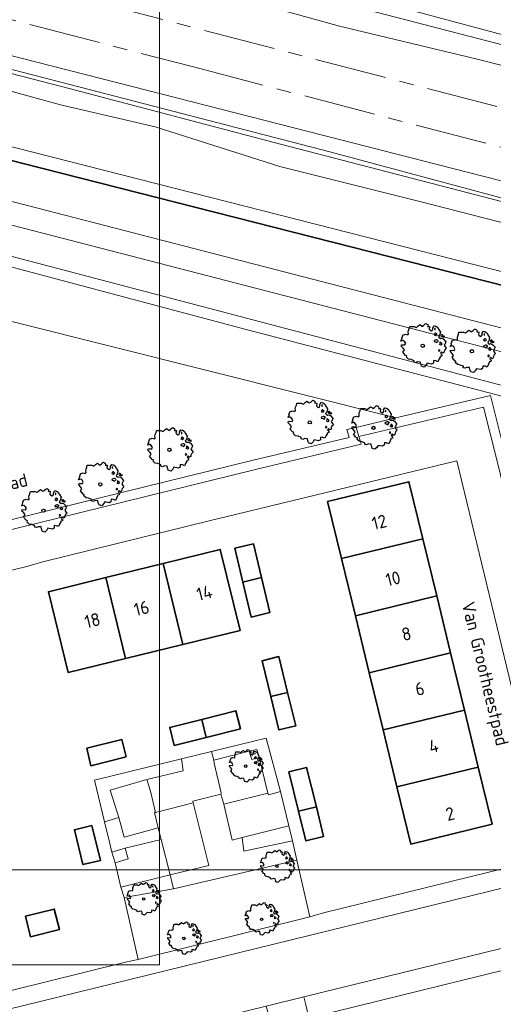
# Model space of a CAD drawing. Header units: metres. Extents: x 152391 to 157968, y 462336 to 467280.
# Tile 701 of 736: x 157080 to 157130, y 464694 to 464797. Entities that reach past the tile are written whole.
import ezdxf
from ezdxf.enums import TextEntityAlignment as Align

# ---------------------------------------------------------------- set-up
doc = ezdxf.new("R2010")
doc.units = ezdxf.units.M
doc.header["$LTSCALE"] = 0.75
doc.linetypes.add('AM-AS', pattern=[16, 10, -2, 2, -2])
doc.layers.get('0').update_dxf_attribs({"lineweight": 25})
for name, color, linetype, lineweight in [('B-GV-GR-BOOM-S', 252, 'Continuous', 25), ('B-WE-AM-AS_SPOOR-G', 10, 'AM-AS', 18), ('B-WE-GK-BESCHOEIING-G', 251, 'GK-BESCHOEIING', 35), ('B-WE-GR-BEPLANTING_CULTUUR_BODEMBEDEKKER-GV', 251, 'Continuous', 18), ('B-WE-GR-BEPLANTING_CULTUUR_BOSPLANTSOEN-GV', 251, 'Continuous', 18), ('B-WE-GR-BEPLANTING_CULTUUR_HEESTERS-GV', 251, 'Continuous', 18), ('B-WE-GR-GRAS-GV', 251, 'Continuous', 13), ('B-WE-GR-GROENVOORZIENING-GV', 251, 'Continuous', 18), ('B-WE-GR-HAAG-GV', 251, 'Continuous', 13), ('B-WE-GR-STRUIK-GV', 251, 'Continuous', 13), ('B-WE-GW-TALUD_KRUIN-G', 251, 'Continuous', 18), ('B-WE-KW-KUNSTWERK_GELUIDSWERING_SCHERM-G', 5, 'Continuous', 18), ('B-WE-OG-BEBOUWING-GV', 6, 'Continuous', 35), ('B-WE-OG-BEBOUWING-T18', 1, 'Continuous', 18), ('B-WE-OG-TOPOGRAFIE-T18', 1, 'Continuous', 18), ('B-WE-OG-WATER-GV', 251, 'Continuous', 18), ('B-WE-OG-WATER_SLOOT-GV', 251, 'Continuous', 18), ('B-WE-VH-VERHARDING_BETONSTRAATSTEEN-GV', 251, 'Continuous', 18), ('B-WE-VH-VERHARDING_HALFVERHARDING-GV', 251, 'Continuous', 18), ('B-WE-VH-VERHARDING_TEGEL-GV', 251, 'Continuous', 18)]:
    doc.layers.add(name, color=color, linetype=linetype, lineweight=lineweight)
doc.layers.add('X-XX-AL-TEKENBLAD_HULPLIJN-G', color=7, linetype='Continuous', lineweight=18, plot=False)
doc.styles.add('NLCS-ISO-M750-T18', font='NLCS-ISO.ttf', dxfattribs={"height": 1.35})
doc.linetypes.add('GK-BESCHOEIING', pattern='A,30,-5,[1,NLCS.SHX,S=1,R=0,X=0,Y=0],-5', length=40)

# ---------------------------------------------------------------- blocks, each defined once
blk = doc.blocks.new('SGR-BOOM_21_30')
at = {"linetype": 'Continuous'}
for p, q in [((-1.13, 1.09), (-1.11, 1.19)), ((-1.12, 0.92), (-1.13, 1.09)), ((-1.11, 1.19), (-1.05, 1.33)), ((-1.05, 1.33), (-1.02, 1.5)), ((-1.02, 1.5), (-0.67, 1.5)), ((-0.67, 1.5), (-0.52, 1.43)), ((-0.52, 1.43), (-0.47, 1.45)), ((-0.47, 1.45), (-0.37, 1.55)), ((-0.37, 1.55), (-0.23, 1.65)), ((-0.23, 1.65), (-0.13, 1.58)), ((-0.13, 1.58), (-0.06, 1.52)), ((-0.06, 1.52), (0.07, 1.58)), ((0.07, 1.58), (0.2, 1.71)), ((0.2, 1.71), (0.26, 1.73)), ((0.26, 1.73), (0.33, 1.7)), ((0.33, 1.7), (0.39, 1.65)), ((0.4, 1.53), (0.38, 1.5)), ((0.38, 1.5), (0.53, 1.52)), ((0.39, 1.65), (0.4, 1.53)), ((0.54, 1.48), (0.51, 1.29)), ((0.51, 1.29), (0.57, 1.24)), ((0.53, 1.52), (0.54, 1.48)), ((0.57, 1.24), (0.69, 1.15)), ((0.69, 1.15), (0.75, 1.2)), ((0.75, 1.2), (0.8, 1.29)), ((0.79, 1.4), (0.89, 1.56)), ((0.8, 1.29), (0.79, 1.4)), ((0.89, 1.56), (1.02, 1.53)), ((0.97, 1.37), (0.93, 1.33)), ((0.93, 1.33), (0.95, 1.25)), ((0.95, 1.25), (0.96, 1.24)), ((0.96, 1.27), (0.97, 1.37)), ((1.02, 1.53), (1.16, 1.45)), ((1.16, 1.45), (1.25, 1.27)), ((1.25, 1.27), (1.38, 1.06)), ((1.38, 1.06), (1.32, 0.79)), ((-1.7, 0.37), (-1.66, 0.48)), ((-1.49, 0.41), (-1.7, 0.37)), ((-1.68, -0.03), (-1.67, 0.09)), ((-1.67, 0.09), (-1.39, 0.07)), ((-1.66, 0.48), (-1.6, 0.53)), ((-1.63, 0.58), (-1.53, 0.87)), ((-1.6, 0.53), (-1.63, 0.58)), ((-1.53, 0.87), (-1.46, 0.86)), ((-1.42, 0.33), (-1.49, 0.41)), ((-1.46, 0.86), (-1.34, 0.91)), ((-1.33, 0.18), (-1.42, 0.33)), ((-1.39, 0.07), (-1.33, 0.18)), ((-1.34, 0.91), (-1.18, 0.86)), ((-1.18, 0.86), (-1.12, 0.92)), ((0.94, 0.91), (0.89, 0.87)), ((0.89, 0.87), (0.93, 0.83)), ((0.93, 0.41), (0.89, 0.33)), ((0.89, 0.33), (1.03, 0.32)), ((0.93, 0.83), (0.98, 0.84)), ((1.05, 0.46), (0.93, 0.41)), ((0.97, 0.97), (0.94, 0.91)), ((1.03, 0.97), (0.97, 0.97)), ((0.98, 0.84), (1.03, 0.78)), ((1.08, 0.94), (1.03, 0.97)), ((1.03, 0.78), (1.08, 0.84)), ((1.03, 0.32), (1.11, 0.25)), ((1.11, 0.46), (1.05, 0.46)), ((1.12, 0.87), (1.08, 0.94)), ((1.08, 0.84), (1.12, 0.87)), ((1.22, 0.4), (1.11, 0.46)), ((1.11, 0.25), (1.2, 0.37)), ((1.2, 0.37), (1.24, 0.41)), ((1.32, 0.79), (1.23, 0.69)), ((1.23, 0.69), (1.27, 0.63)), ((1.27, 0.63), (1.38, 0.56)), ((1.34, 0.18), (1.31, 0.1)), ((1.43, 0.05), (1.31, 0.1)), ((1.36, 0.3), (1.34, 0.23)), ((1.34, 0.23), (1.34, 0.18)), ((1.43, 0.23), (1.36, 0.3)), ((1.38, 0.56), (1.44, 0.6)), ((1.47, 0.2), (1.43, 0.23)), ((1.43, 0.05), (1.51, 0.14)), ((1.47, 0.86), (1.44, 0.81)), ((1.44, 0.81), (1.46, 0.74)), ((1.44, 0.6), (1.57, 0.56)), ((1.46, 0.74), (1.53, 0.69)), ((1.54, 0.86), (1.47, 0.86)), ((1.51, 0.14), (1.47, 0.2)), ((1.53, 0.73), (1.64, 0.68)), ((1.53, 0.69), (1.54, 0.73)), ((1.62, 0.76), (1.54, 0.86)), ((1.57, 0.56), (1.64, 0.51)), ((1.73, 0.71), (1.62, 0.76)), ((1.64, 0.68), (1.73, 0.71)), ((1.64, 0.51), (1.81, 0.32)), ((1.72, 0.1), (1.67, 0.04)), ((1.67, 0.04), (1.76, -0.09)), ((1.81, 0.32), (1.72, 0.1)), ((-1.54, -0.18), (-1.68, -0.03)), ((-1.55, -0.51), (-1.49, -0.42)), ((-1.35, -0.75), (-1.55, -0.51)), ((-1.44, -0.32), (-1.54, -0.18)), ((-1.49, -0.42), (-1.44, -0.32)), ((-1.25, -0.78), (-1.35, -0.75)), ((-1.27, -0.9), (-1.25, -0.78)), ((-1.11, -1.05), (-1.27, -0.9)), ((1.29, -1.01), (1.18, -1.24)), ((1.29, -0.29), (1.24, -0.36)), ((1.24, -0.36), (1.25, -0.42)), ((1.26, -0.42), (1.33, -0.41)), ((1.33, -0.34), (1.29, -0.29)), ((1.36, -0.88), (1.29, -1.01)), ((1.33, -0.41), (1.33, -0.34)), ((1.37, -0.83), (1.36, -0.88)), ((1.48, -0.8), (1.37, -0.83)), ((1.46, -0.47), (1.39, -0.59)), ((1.39, -0.59), (1.43, -0.64)), ((1.43, -0.64), (1.5, -0.7)), ((1.58, -0.59), (1.46, -0.47)), ((1.5, -0.7), (1.48, -0.8)), ((1.66, -0.52), (1.58, -0.59)), ((1.68, -0.42), (1.66, -0.52)), ((1.72, -0.31), (1.68, -0.42)), ((1.84, -0.18), (1.72, -0.31)), ((1.76, -0.09), (1.84, -0.18)), ((-0.91, -1.08), (-1.11, -1.05)), ((-0.67, -1.18), (-0.91, -1.08)), ((-0.68, -1.29), (-0.67, -1.18)), ((-0.55, -1.33), (-0.68, -1.29)), ((-0.4, -1.26), (-0.55, -1.33)), ((-0.19, -1.28), (-0.4, -1.26)), ((-0.16, -1.43), (-0.19, -1.28)), ((-0.13, -1.49), (-0.16, -1.43)), ((-0.1, -1.61), (-0.13, -1.49)), ((0.11, -1.67), (-0.1, -1.61)), ((0.25, -1.52), (0.11, -1.67)), ((0.36, -1.38), (0.25, -1.52)), ((0.68, -1.44), (0.36, -1.38)), ((0.83, -1.36), (0.68, -1.44)), ((0.84, -1.16), (0.83, -1.36)), ((1.03, -1.18), (0.84, -1.16)), ((1.18, -1.24), (1.03, -1.18))]:
    blk.add_line(p, q, dxfattribs=at)
blk.add_circle((0, 0), 0.126, dxfattribs=at)
blk = doc.blocks.new('SGR-BOOM_31_50')
at = {"linetype": 'Continuous'}
for p, q in [((-0.63, 1.93), (-0.49, 2.06)), ((-0.49, 2.06), (-0.3, 2.2)), ((-0.3, 2.2), (-0.18, 2.11)), ((-0.18, 2.11), (-0.08, 2.02)), ((-0.08, 2.02), (0.09, 2.11)), ((0.09, 2.11), (0.27, 2.28)), ((0.27, 2.28), (0.35, 2.31)), ((0.35, 2.31), (0.44, 2.26)), ((0.44, 2.26), (0.52, 2.2)), ((0.52, 2.2), (0.54, 2.04)), ((1.05, 1.87), (1.19, 2.09)), ((1.19, 2.09), (1.36, 2.04)), ((-2.18, 0.77), (-2.04, 1.17)), ((-2.04, 1.17), (-1.94, 1.14)), ((-1.94, 1.14), (-1.79, 1.21)), ((-1.79, 1.21), (-1.57, 1.14)), ((-1.57, 1.14), (-1.49, 1.23)), ((-1.51, 1.45), (-1.48, 1.58)), ((-1.49, 1.23), (-1.51, 1.45)), ((-1.48, 1.58), (-1.4, 1.78)), ((-1.4, 1.78), (-1.36, 2)), ((-1.36, 2), (-0.89, 2)), ((-0.89, 2), (-0.69, 1.91)), ((-0.69, 1.91), (-0.63, 1.93)), ((0.54, 2.04), (0.51, 2)), ((0.51, 2), (0.71, 2.02)), ((0.72, 1.98), (0.68, 1.71)), ((0.68, 1.71), (0.75, 1.65)), ((0.71, 2.02), (0.72, 1.98)), ((0.75, 1.65), (0.92, 1.54)), ((0.92, 1.54), (1, 1.6)), ((1, 1.6), (1.06, 1.71)), ((1.06, 1.71), (1.05, 1.87)), ((1.25, 1.21), (1.19, 1.17)), ((1.19, 1.17), (1.23, 1.1)), ((1.3, 1.82), (1.23, 1.78)), ((1.23, 1.78), (1.27, 1.67)), ((1.23, 1.1), (1.31, 1.12)), ((1.3, 1.3), (1.25, 1.21)), ((1.27, 1.67), (1.28, 1.65)), ((1.28, 1.69), (1.3, 1.82)), ((1.37, 1.3), (1.3, 1.3)), ((1.31, 1.12), (1.37, 1.03)), ((1.36, 2.04), (1.54, 1.93)), ((1.44, 1.25), (1.37, 1.3)), ((1.37, 1.03), (1.44, 1.12)), ((1.5, 1.17), (1.44, 1.25)), ((1.44, 1.12), (1.5, 1.17)), ((1.54, 1.93), (1.67, 1.69)), ((1.76, 1.06), (1.64, 0.93)), ((1.67, 1.69), (1.84, 1.41)), ((1.84, 1.41), (1.76, 1.06)), ((1.96, 1.14), (1.92, 1.08)), ((1.92, 1.08), (1.95, 0.99)), ((2.06, 1.14), (1.96, 1.14)), ((2.16, 1.01), (2.06, 1.14)), ((-2.27, 0.49), (-2.21, 0.64)), ((-1.99, 0.55), (-2.27, 0.49)), ((-2.24, -0.04), (-2.22, 0.11)), ((-2.22, 0.11), (-1.85, 0.09)), ((-2.21, 0.64), (-2.13, 0.71)), ((-2.13, 0.71), (-2.18, 0.77)), ((-1.9, 0.44), (-1.99, 0.55)), ((-1.77, 0.25), (-1.9, 0.44)), ((-1.85, 0.09), (-1.77, 0.25)), ((1.23, 0.55), (1.19, 0.44)), ((1.19, 0.44), (1.37, 0.42)), ((1.4, 0.62), (1.23, 0.55)), ((1.37, 0.42), (1.48, 0.33)), ((1.48, 0.62), (1.4, 0.62)), ((1.62, 0.53), (1.48, 0.62)), ((1.48, 0.33), (1.61, 0.49)), ((1.61, 0.49), (1.65, 0.55)), ((1.64, 0.93), (1.7, 0.84)), ((1.7, 0.84), (1.84, 0.75)), ((1.79, 0.25), (1.75, 0.14)), ((1.91, 0.07), (1.75, 0.14)), ((1.81, 0.4), (1.79, 0.31)), ((1.79, 0.31), (1.79, 0.25)), ((1.9, 0.31), (1.81, 0.4)), ((1.84, 0.75), (1.92, 0.79)), ((1.96, 0.27), (1.9, 0.31)), ((1.91, 0.07), (2.01, 0.18)), ((1.92, 0.79), (2.09, 0.75)), ((1.95, 0.99), (2.04, 0.93)), ((2.01, 0.18), (1.96, 0.27)), ((2.04, 0.97), (2.18, 0.9)), ((2.04, 0.93), (2.06, 0.97)), ((2.09, 0.75), (2.18, 0.68)), ((2.3, 0.95), (2.16, 1.01)), ((2.18, 0.9), (2.3, 0.95)), ((2.18, 0.68), (2.41, 0.42)), ((2.29, 0.14), (2.23, 0.05)), ((2.23, 0.05), (2.35, -0.13)), ((2.41, 0.42), (2.29, 0.14)), ((-2.05, -0.24), (-2.24, -0.04)), ((-2.07, -0.67), (-1.99, -0.56)), ((-1.8, -1), (-2.07, -0.67)), ((-1.91, -0.43), (-2.05, -0.24)), ((-1.99, -0.56), (-1.91, -0.43)), ((-1.67, -1.05), (-1.8, -1)), ((1.72, -0.39), (1.65, -0.48)), ((1.65, -0.48), (1.67, -0.56)), ((1.68, -0.56), (1.78, -0.54)), ((1.78, -0.45), (1.72, -0.39)), ((1.78, -0.54), (1.78, -0.45)), ((1.95, -0.63), (1.85, -0.78)), ((1.85, -0.78), (1.9, -0.85)), ((1.9, -0.85), (1.99, -0.94)), ((2.1, -0.78), (1.95, -0.63)), ((1.99, -0.94), (1.98, -1.07)), ((2.21, -0.7), (2.1, -0.78)), ((2.24, -0.56), (2.21, -0.7)), ((2.29, -0.41), (2.24, -0.56)), ((2.46, -0.24), (2.29, -0.41)), ((2.35, -0.13), (2.46, -0.24)), ((-1.7, -1.2), (-1.67, -1.05)), ((-1.48, -1.4), (-1.7, -1.2)), ((-1.22, -1.44), (-1.48, -1.4)), ((-0.89, -1.57), (-1.22, -1.44)), ((-0.91, -1.72), (-0.89, -1.57)), ((-0.73, -1.77), (-0.91, -1.72)), ((-0.53, -1.68), (-0.73, -1.77)), ((-0.25, -1.7), (-0.53, -1.68)), ((-0.21, -1.9), (-0.25, -1.7)), ((-0.18, -1.99), (-0.21, -1.9)), ((-0.13, -2.14), (-0.18, -1.99)), ((0.34, -2.03), (0.15, -2.23)), ((0.47, -1.83), (0.34, -2.03)), ((0.91, -1.92), (0.47, -1.83)), ((1.11, -1.81), (0.91, -1.92)), ((1.13, -1.55), (1.11, -1.81)), ((1.37, -1.57), (1.13, -1.55)), ((1.58, -1.66), (1.37, -1.57)), ((1.72, -1.35), (1.58, -1.66)), ((1.81, -1.18), (1.72, -1.35)), ((1.82, -1.11), (1.81, -1.18)), ((1.98, -1.07), (1.82, -1.11)), ((0.15, -2.23), (-0.13, -2.14))]:
    blk.add_line(p, q, dxfattribs=at)
blk.add_circle((0, 0), 0.169, dxfattribs=at)

msp = doc.modelspace()

# ---------------------------------------------------------------- linework, layer by layer
at = {"layer": 'B-WE-AM-AS_SPOOR-G'}
for points in [[(156559.2, 464923.91), (156579.24, 464921.31), (156598.48, 464918.63), (156609.54, 464916.9), (156621.56, 464914.9), (156633.95, 464912.72), (156655.12, 464908.74), (156674.91, 464904.58), (156694.64, 464900.16), (156719.24, 464894.34), (156743.77, 464888.26), (156778.06, 464879.48), (156889.44, 464850.45), (157053.2, 464807.93), (157965.4, 464570.65)], [(156554.2, 464918.51), (156575.02, 464916.28), (156591.64, 464914.2), (156608.23, 464911.88), (156628.91, 464908.62), (156646.6, 464905.5), (156666.56, 464901.64), (156686.45, 464897.47), (156708.76, 464892.46), (156731.01, 464887.18), (156755.65, 464881), (156798.8, 464869.89), (157023.35, 464811.51), (157098.49, 464792.05), (157349.75, 464726.64), (157713.78, 464632.11)]]:
    msp.add_lwpolyline(points, dxfattribs=at)
at = {"layer": 'B-WE-GK-BESCHOEIING-G'}
msp.add_lwpolyline([(157002.11, 464802.17), (157021.73, 464797.18), (157080.6, 464782.03), (157139.22, 464767.13), (157194.38, 464752.65), (157246.18, 464739.13), (157304.94, 464723.9), (157367.28, 464707.42), (157396.15, 464700.47)], dxfattribs=at)
at = {"layer": 'B-WE-GR-BEPLANTING_CULTUUR_BODEMBEDEKKER-GV'}
msp.add_lwpolyline([(157101.66, 464715.28), (157101.37, 464716.32), (157098.45, 464715.6), (157098.48, 464715.42), (157100.1, 464708.91), (157096.07, 464707.92), (157096.43, 464706.46), (157109.27, 464709.46), (157108.81, 464711.45), (157103.74, 464710.39), (157103.57, 464711.81), (157102.54, 464711.55)], close=True, dxfattribs=at)
at = {"layer": 'B-WE-GR-BEPLANTING_CULTUUR_BOSPLANTSOEN-GV'}
for points in [[(157014.91, 464789.3), (157015.02, 464789.27), (157162.63, 464750.47), (157188.54, 464743.55), (157188.66, 464743.54), (157193.06, 464743.44), (157194.47, 464743.33), (157195.09, 464745.72), (157180.76, 464749.43), (156997.84, 464796.66)], [(157001.6, 464788.08), (157000.12, 464787.87), (157000, 464787.85), (156997.89, 464787.56), (156998.76, 464781.79), (157000, 464781.98), (157008.69, 464783.37), (157060.29, 464770.36), (157119.6, 464755.5), (157129.47, 464757.83), (157130.76, 464752.7), (157169.76, 464742.92), (157172.54, 464743.62), (157173.99, 464737.77), (157176.76, 464738.42), (157177.17, 464736.56)], [(157194.47, 464743.33), (157193.06, 464743.44), (157188.66, 464743.54), (157188.54, 464743.55), (157188.36, 464742.75), (157104.01, 464764.71), (157053.18, 464778.21), (157014.01, 464788.41)], [(157119.6, 464755.5), (157060.29, 464770.36), (157064.85, 464765.21), (157068.87, 464749.99), (157069.26, 464748.46), (157064.79, 464747.32)], [(157056.92, 464740.14), (157057.17, 464739.4), (157070.67, 464742.73), (157104.72, 464751.11), (157114.72, 464753.48), (157114.48, 464754.29), (157115.45, 464754.52), (157119.6, 464755.5)]]:
    msp.add_lwpolyline(points, dxfattribs=at)
at = {"layer": 'B-WE-GR-BEPLANTING_CULTUUR_HEESTERS-GV'}
msp.add_lwpolyline([(157091.29, 464705.56), (157092.72, 464699.1), (157110.62, 464703.56), (157109.27, 464709.46), (157096.43, 464706.46)], close=True, dxfattribs=at)
at = {"layer": 'B-WE-GR-GRAS-GV'}
msp.add_lwpolyline([(157131.55, 464777.78), (157107.58, 464784), (157084.9, 464789.99), (157048.48, 464799.4), (157013.35, 464808.6), (157011.17, 464808.38), (157008.69, 464807.15), (157007.9, 464807.21), (157000.54, 464809.01), (156997.1, 464809.69), (156998.85, 464808.6), (157001.71, 464807.77), (157009.25, 464805.93), (157010.5, 464806.03), (157013.18, 464807.35), (157015.32, 464806.98), (157038.37, 464800.87), (157084.64, 464788.09), (157094.5, 464785.83), (157107.52, 464781.67), (157122.25, 464778.02), (157157.34, 464769)], dxfattribs=at)
at = {"layer": 'B-WE-GR-GROENVOORZIENING-GV'}
for points in [[(156961.33, 464822.68), (157001.46, 464812.21), (157000.75, 464809.68), (157008.49, 464807.61), (157009.23, 464810.01), (157112.73, 464783.22), (157140.12, 464775.86), (157212.97, 464757.31), (157252.97, 464746.54), (157296.76, 464735.22), (157336.93, 464724.67), (157373.14, 464715.47)], [(157382.4, 464715.4), (157350.62, 464723.64), (157349.51, 464722.98), (157348.49, 464724.18), (157334.72, 464727.94), (157302.98, 464735.75), (157302.1, 464735.28), (157301.16, 464736.29), (157253.8, 464748.58), (157252.89, 464748.24), (157251.74, 464749.26), (157203.3, 464761.8), (157201.23, 464761.7), (157199.77, 464762.65), (157149.61, 464775.54), (157148.18, 464775.07), (157147.01, 464775.98), (157093.76, 464789.61), (157055.47, 464799.37), (157028.15, 464806.07), (157009.67, 464811.4), (156978.65, 464819.22)]]:
    msp.add_lwpolyline(points, dxfattribs=at)
for points in [[(157133.07, 464743.31), (157130.76, 464752.7), (157129.47, 464757.83), (157119.6, 464755.5), (157115.45, 464754.52), (157115.74, 464753.56), (157128.74, 464756.62), (157129.98, 464751.68), (157132.1, 464743.07)], [(157070.67, 464742.73), (157070.91, 464741.76), (157104.96, 464750.14), (157115.99, 464752.76), (157115.9, 464753.04), (157115.74, 464753.56), (157115.45, 464754.52), (157114.48, 464754.29), (157114.72, 464753.48), (157104.72, 464751.11)], [(157106.25, 464716.42), (157106.34, 464716.25), (157107.59, 464716.59), (157106.09, 464722.17), (157100.39, 464720.77), (157100.62, 464719.88), (157104.31, 464720.79), (157105.12, 464720.98), (157105.34, 464720.13)], [(157105.34, 464720.13), (157105.12, 464720.98), (157104.31, 464720.79), (157104.57, 464719.92)], [(157089.22, 464713.43), (157090.73, 464713.88), (157089.82, 464716.76), (157093.64, 464717.84), (157097.42, 464718.77), (157097.27, 464720.01), (157088.18, 464717.77)], [(157103.57, 464711.81), (157103.74, 464710.39), (157108.81, 464711.45), (157108.45, 464713.04)], [(157090.33, 464709.18), (157091.7, 464709.59), (157091.37, 464710.69), (157090, 464710.28)], [(157096.07, 464707.92), (157090.93, 464706.65), (157091.29, 464705.56), (157096.43, 464706.46)]]:
    msp.add_lwpolyline(points, close=True, dxfattribs=at)
at = {"layer": 'B-WE-GR-HAAG-GV'}
for points in [[(157133.07, 464743.31), (157130.76, 464752.7), (157129.47, 464757.83), (157119.6, 464755.5), (157115.45, 464754.52), (157115.74, 464753.56), (157128.74, 464756.62), (157129.98, 464751.68), (157132.1, 464743.07)], [(157070.67, 464742.73), (157070.91, 464741.76), (157104.96, 464750.14), (157115.99, 464752.76), (157115.9, 464753.04), (157115.74, 464753.56), (157115.45, 464754.52), (157114.48, 464754.29), (157114.72, 464753.48), (157104.72, 464751.11)], [(157100.62, 464719.88), (157104.31, 464720.79), (157105.12, 464720.98), (157105.34, 464720.13), (157106.25, 464716.42), (157106.34, 464716.25), (157107.59, 464716.59), (157106.09, 464722.17), (157100.39, 464720.77)], [(157089.22, 464713.43), (157090.73, 464713.88), (157089.82, 464716.76), (157093.64, 464717.84), (157097.42, 464718.77), (157097.27, 464720.01), (157088.18, 464717.77)], [(157103.57, 464711.81), (157103.74, 464710.39), (157108.81, 464711.45), (157108.45, 464713.04)], [(157091.37, 464710.69), (157090, 464710.28), (157090.33, 464709.18), (157091.7, 464709.59)], [(157096.07, 464707.92), (157090.93, 464706.65), (157091.29, 464705.56), (157096.43, 464706.46)]]:
    msp.add_lwpolyline(points, close=True, dxfattribs=at)
at = {"layer": 'B-WE-GR-STRUIK-GV'}
for points in [[(157377.83, 464732.14), (157341.4, 464741.4), (157285.98, 464754.78), (157196.3, 464777.88), (157115.55, 464799.48), (157093.58, 464805.23), (157079.57, 464808.62), (156965.76, 464839.2)], [(156964.89, 464835.88), (157011.74, 464823.31), (157022.2, 464820.61), (157026.39, 464819.53), (157033.05, 464817.82), (157036.39, 464816.96), (157093.17, 464802.33), (157097.03, 464801.03), (157101.92, 464799.58), (157113.72, 464796.29), (157127.78, 464792.92), (157142.4, 464789.24)], [(156977.7, 464833.78), (157026.7, 464820.93), (157079.29, 464807.71), (157094.07, 464803.97), (157102.09, 464801.68), (157117.68, 464797.73), (157147.98, 464789.89)], [(157147.98, 464789.89), (157117.68, 464797.73), (157102.09, 464801.68), (157094.07, 464803.97), (157079.29, 464807.71), (157026.7, 464820.93), (156977.7, 464833.78)], [(157373.14, 464715.47), (157336.93, 464724.67), (157296.76, 464735.22), (157252.97, 464746.54), (157212.97, 464757.31), (157140.12, 464775.86), (157112.73, 464783.22), (157009.23, 464810.01), (157008.49, 464807.61), (157000.75, 464809.68), (157001.46, 464812.21), (156961.33, 464822.68)], [(157157.34, 464769), (157122.25, 464778.02), (157107.52, 464781.67), (157094.5, 464785.83), (157084.64, 464788.09), (157038.37, 464800.87), (157015.32, 464806.98), (157013.18, 464807.35), (157010.5, 464806.03), (157009.25, 464805.93), (157001.71, 464807.77), (156998.85, 464808.6), (156997.1, 464809.69), (157000.54, 464809.01), (157007.9, 464807.21), (157008.69, 464807.15), (157011.17, 464808.38), (157013.35, 464808.6), (157048.48, 464799.4), (157084.9, 464789.99), (157107.58, 464784), (157131.55, 464777.78)], [(156992.5, 464806.49), (156998.06, 464805.49), (156998.18, 464805.46), (156999.71, 464805.05), (157000.56, 464804.4), (157001.81, 464803.89), (157002.49, 464803.72), (157019.57, 464799.46), (157039.85, 464794.27), (157074.48, 464785.01), (157144.08, 464767.32), (157182.06, 464757.47), (157196.78, 464753.53), (157211.21, 464750), (157221.2, 464747.22), (157236.65, 464743.08), (157267.02, 464734.66), (157295.45, 464727.23), (157305.74, 464724.62), (157319.25, 464720.93), (157332.21, 464717.58), (157352.91, 464712.46), (157392.96, 464702.37)]]:
    msp.add_lwpolyline(points, dxfattribs=at)
at = {"layer": 'B-WE-GW-TALUD_KRUIN-G'}
msp.add_lwpolyline([(156964.89, 464835.88), (157011.74, 464823.31), (157022.2, 464820.61), (157026.39, 464819.53), (157033.05, 464817.82), (157036.39, 464816.96), (157093.17, 464802.33), (157097.03, 464801.03), (157101.92, 464799.58), (157113.72, 464796.29), (157127.78, 464792.92), (157142.4, 464789.24)], dxfattribs=at)
at = {"layer": 'B-WE-KW-KUNSTWERK_GELUIDSWERING_SCHERM-G'}
msp.add_lwpolyline([(157009.23, 464810.01), (157112.73, 464783.22), (157140.12, 464775.86), (157212.97, 464757.31), (157252.97, 464746.54), (157296.76, 464735.22), (157336.93, 464724.67), (157373.14, 464715.47)], dxfattribs=at)
at = {"layer": 'B-WE-OG-BEBOUWING-GV'}
for points in [[(157113.93, 464740.86), (157122.41, 464742.92), (157120.96, 464748.86), (157112.48, 464746.8)], [(157122.41, 464742.92), (157113.93, 464740.86), (157115.38, 464734.91), (157123.86, 464736.97)], [(157103.37, 464733.37), (157101.3, 464741.81), (157095.33, 464740.34), (157097.4, 464731.91)], [(157103.65, 464738.41), (157105.6, 464738.88), (157104.76, 464742.39), (157102.81, 464741.93)], [(157095.33, 464740.34), (157089.36, 464738.88), (157091.43, 464730.44), (157097.4, 464731.91)], [(157089.36, 464738.88), (157083.38, 464737.41), (157085.45, 464728.98), (157091.43, 464730.44)], [(157105.6, 464738.88), (157103.65, 464738.41), (157104.52, 464734.77), (157106.46, 464735.24)], [(157116.82, 464728.97), (157125.3, 464731.03), (157123.86, 464736.97), (157115.38, 464734.91)], [(157108.32, 464726.9), (157107.41, 464730.65), (157105.66, 464730.2), (157106.57, 464726.48)], [(157126.74, 464725.09), (157125.3, 464731.03), (157116.82, 464728.97), (157118.27, 464723.02)], [(157108.32, 464726.9), (157106.57, 464726.48), (157107.41, 464723.02), (157109.16, 464723.44)], [(157126.74, 464725.09), (157118.27, 464723.02), (157119.71, 464717.08), (157128.19, 464719.14)], [(157099.82, 464722.24), (157099.36, 464724.1), (157096.03, 464723.27), (157096.5, 464721.41)], [(157099.36, 464724.1), (157099.82, 464722.24), (157103.39, 464723.13), (157102.93, 464725)], [(157091.49, 464720.21), (157091.02, 464722.03), (157087.37, 464721.1), (157087.81, 464719.28)], [(157109.46, 464714.55), (157111.31, 464715.01), (157110.3, 464719.11), (157108.45, 464718.66)], [(157129.63, 464713.2), (157128.19, 464719.14), (157119.71, 464717.08), (157121.16, 464711.13)], [(157111.31, 464715.01), (157109.46, 464714.55), (157110.22, 464711.46), (157112.07, 464711.92)], [(157087.91, 464713.07), (157086.09, 464712.62), (157086.98, 464708.99), (157088.8, 464709.42)], [(157081.52, 464701.47), (157084.53, 464702.22), (157083.99, 464704.36), (157080.98, 464703.61)]]:
    msp.add_lwpolyline(points, close=True, dxfattribs=at)
at = {"layer": 'B-WE-OG-WATER-GV'}
msp.add_lwpolyline([(157367.28, 464707.42), (157304.94, 464723.9), (157246.18, 464739.13), (157194.38, 464752.65), (157139.22, 464767.13), (157080.6, 464782.03), (157021.73, 464797.18), (157002.11, 464802.17), (157002.02, 464801.77), (157001.58, 464799.64), (157001.3, 464798.24), (157181.36, 464751.75), (157195.69, 464748.04), (157202.8, 464746.2), (157229.99, 464739.15), (157249.55, 464733.92), (157257.02, 464731.92), (157260.92, 464730.9), (157305.02, 464719.29), (157355.95, 464706.05), (157388.12, 464697.94)], dxfattribs=at)
at = {"layer": 'B-WE-OG-WATER_SLOOT-GV'}
for points in [[(156965.76, 464839.2), (157079.57, 464808.62), (157093.58, 464805.23), (157115.55, 464799.48), (157196.3, 464777.88), (157285.98, 464754.78), (157341.4, 464741.4), (157377.83, 464732.14)], [(157144.08, 464767.32), (157074.48, 464785.01), (157039.85, 464794.27), (157019.57, 464799.46), (157002.49, 464803.72), (157002.11, 464802.17), (157021.73, 464797.18), (157080.6, 464782.03), (157139.22, 464767.13)], [(156995.9, 464797.28), (156997.84, 464796.66), (157180.76, 464749.43), (157195.09, 464745.72), (157195.69, 464748.04), (157181.36, 464751.75), (157001.3, 464798.24), (156998.17, 464799.01)], [(157014.01, 464788.41), (157053.18, 464778.21), (157104.01, 464764.71), (157188.36, 464742.75), (157188.54, 464743.55), (157162.63, 464750.47), (157015.02, 464789.27), (157014.91, 464789.3)]]:
    msp.add_lwpolyline(points, dxfattribs=at)
at = {"layer": 'B-WE-VH-VERHARDING_BETONSTRAATSTEEN-GV'}
for points in [[(157094.55, 464714.43), (157098.48, 464715.42), (157098.45, 464715.6), (157101.37, 464716.32), (157101.4, 464716.48), (157100.65, 464719.55), (157100.62, 464719.88), (157100.39, 464720.77), (157097.27, 464720.01), (157097.42, 464718.77), (157093.64, 464717.84), (157094.01, 464716.64)], [(157107.59, 464716.59), (157106.34, 464716.25), (157106.25, 464716.42), (157101.66, 464715.28), (157102.54, 464711.55), (157103.57, 464711.81), (157108.45, 464713.04)], [(157096.07, 464707.92), (157095.13, 464711.62), (157091.37, 464710.69), (157091.7, 464709.59), (157090.33, 464709.18), (157090.93, 464706.65)]]:
    msp.add_lwpolyline(points, close=True, dxfattribs=at)
msp.add_lwpolyline([(157057.24, 464682.27), (157106.09, 464694.25), (157110, 464695.21), (157144.32, 464703.62), (157157.49, 464706.83), (157156.01, 464712.76), (157145.29, 464710.13), (157142.87, 464709.54), (157140.45, 464708.95), (157065.9, 464690.67), (157059.97, 464689.21), (157044.7, 464685.4), (157045.5, 464682.03), (157046.63, 464677.14), (157046.65, 464677.15), (157049.2, 464666.33), (157050.07, 464662.81), (157057.62, 464632.34), (157058.59, 464628.35), (157072.06, 464573.33), (157072.44, 464571.79)], dxfattribs=at)
at = {"layer": 'B-WE-VH-VERHARDING_HALFVERHARDING-GV'}
for points in [[(157142.4, 464789.24), (157127.78, 464792.92), (157113.72, 464796.29), (157101.92, 464799.58), (157097.03, 464801.03), (157093.17, 464802.33), (157085.59, 464803.3), (157066.37, 464807.95), (157042.54, 464814.32), (157038.01, 464815.71), (157036.32, 464816.76), (157036.39, 464816.96), (157033.05, 464817.82), (157031.9, 464817.61), (157028.45, 464818.13), (157026.39, 464819.53), (157022.2, 464820.61), (157019.43, 464820.47), (157008.29, 464823.57), (156981.83, 464830.13)], [(156978.65, 464819.22), (157009.67, 464811.4), (157028.15, 464806.07), (157055.47, 464799.37), (157093.76, 464789.61), (157147.01, 464775.98), (157148.18, 464775.07), (157149.61, 464775.54), (157199.77, 464762.65), (157201.23, 464761.7), (157203.3, 464761.8), (157251.74, 464749.26), (157252.89, 464748.24), (157253.8, 464748.58), (157301.16, 464736.29), (157302.1, 464735.28), (157302.98, 464735.75), (157334.72, 464727.94), (157348.49, 464724.18), (157349.51, 464722.98), (157350.62, 464723.64), (157382.4, 464715.4)]]:
    msp.add_lwpolyline(points, dxfattribs=at)
at = {"layer": 'B-WE-VH-VERHARDING_TEGEL-GV'}
for points in [[(157139.62, 464712.07), (157135.79, 464727.99), (157134.58, 464733), (157132.1, 464743.07), (157129.98, 464751.68), (157128.74, 464756.62), (157115.74, 464753.56), (157115.9, 464753.04), (157115.99, 464752.76), (157104.96, 464750.14), (157070.91, 464741.76), (157056.51, 464738.21)], [(157056.51, 464738.21), (157057.48, 464734.27), (157081.27, 464740.08), (157082.66, 464740.48), (157100.57, 464744.9), (157100.57, 464744.89), (157102.01, 464745.24), (157125.95, 464751.02), (157134.83, 464714.45), (157136.86, 464715.02), (157137.9, 464710.31), (157140.3, 464710.9), (157140.18, 464711.38), (157140.1, 464711.74), (157139.98, 464711.85)], [(157157.49, 464706.83), (157144.32, 464703.62), (157110, 464695.21), (157110.2, 464694.38), (157110.53, 464693.03), (157111.37, 464693.23), (157113.3, 464693.69), (157137.58, 464699.66), (157137.59, 464699.64), (157138.96, 464699.99), (157144.85, 464701.44)]]:
    msp.add_lwpolyline(points, dxfattribs=at)
for points in [[(157101.37, 464716.32), (157101.66, 464715.28), (157106.25, 464716.42), (157105.34, 464720.13), (157104.57, 464719.92), (157104.31, 464720.79), (157100.62, 464719.88), (157100.65, 464719.55), (157101.4, 464716.48)], [(157094.55, 464714.43), (157094.01, 464716.64), (157093.64, 464717.84), (157089.82, 464716.76), (157090.73, 464713.88), (157091.27, 464711.86), (157094.83, 464712.82), (157094.43, 464714.4)], [(157095.13, 464711.62), (157096.07, 464707.92), (157100.1, 464708.91), (157098.48, 464715.42), (157094.55, 464714.43), (157094.43, 464714.4), (157094.83, 464712.82)], [(157091.37, 464710.69), (157095.13, 464711.62), (157094.83, 464712.82), (157091.27, 464711.86), (157090.73, 464713.88), (157089.22, 464713.43), (157089.7, 464711.47), (157090, 464710.28)], [(157065.45, 464692.51), (157065.56, 464692.09), (157065.9, 464690.67), (157140.45, 464708.95), (157140.34, 464709.44), (157140.64, 464709.51), (157140.3, 464710.9), (157137.9, 464710.31), (157112.04, 464703.98), (157110.62, 464703.56), (157092.72, 464699.1), (157091.41, 464698.84), (157067.53, 464692.94)], [(157106.09, 464694.25), (157106.28, 464693.49), (157106.63, 464692.08), (157110.53, 464693.03), (157110.2, 464694.38), (157110, 464695.21)]]:
    msp.add_lwpolyline(points, close=True, dxfattribs=at)
at = {"layer": 'X-XX-AL-TEKENBLAD_HULPLIJN-G', "flags": 128}
for points in [[(157094.97, 465213.86), (156664.47, 465213.86), (156664.47, 464610.61), (156944.97, 464610.61), (156944.97, 464698.56), (157094.97, 464698.56)], [(157323.17, 464708.44), (157015.67, 464708.44), (156858.17, 464708.44), (156708.17, 464708.44), (156708.17, 464493.19), (156708.17, 464277.94), (156858.17, 464277.94), (157015.67, 464277.94), (157173.17, 464277.94), (157173.17, 464367.45), (157323.17, 464367.45)]]:
    msp.add_lwpolyline(points, close=True, dxfattribs=at)

# ---------------------------------------------------------------- block references
at = {"layer": 'B-GV-GR-BOOM-S', "transparency": 33554559}
for name, p in [('SGR-BOOM_31_50', (157122.4, 464763.02)), ('SGR-BOOM_31_50', (157127.53, 464762.45)), ('SGR-BOOM_31_50', (157110.63, 464755.04)), ('SGR-BOOM_31_50', (157117.27, 464754.47)), ('SGR-BOOM_31_50', (157096, 464752.19)), ('SGR-BOOM_31_50', (157088.79, 464748.58)), ('SGR-BOOM_31_50', (157082.86, 464745.85)), ('SGR-BOOM_21_30', (157103.95, 464719.24)), ('SGR-BOOM_21_30', (157107.2, 464708.8)), ('SGR-BOOM_21_30', (157093.3, 464705.4)), ('SGR-BOOM_21_30', (157105.6, 464703.3)), ('SGR-BOOM_21_30', (157097.5, 464701.3))]:
    msp.add_blockref(name, p, dxfattribs=at)

# ---------------------------------------------------------------- texts
at = {"layer": 'B-WE-OG-BEBOUWING-T18', "style": 'NLCS-ISO-M750-T18'}
for s, rotation, p in [('12', 13.6, (157117.87, 464744.65)), ('10', 13.6, (157119.3, 464738.77)), ('14', 13.8, (157099.64, 464737.28)), ('16', 13.8, (157093.09, 464735.68)), ('18', 13.8, (157087.97, 464734.42)), ('8', 13.6, (157120.7, 464733.02)), ('6', 13.6, (157122.09, 464727.3)), ('4', 13.6, (157123.54, 464721.34)), ('2', 13.6, (157125.25, 464714.28))]:
    msp.add_text(s, height=1.35, rotation=rotation, dxfattribs=at).set_placement(p, align=Align.MIDDLE)
at = {"layer": 'B-WE-OG-TOPOGRAFIE-T18', "style": 'NLCS-ISO-M750-T18'}
for rotation, p in [(14.1, (157073.77, 464747.05)), (283.7, (157128.73, 464728.82))]:
    msp.add_text('Van Grootheestpad', height=1.35, rotation=rotation, dxfattribs=at).set_placement(p, align=Align.MIDDLE)

doc.saveas('drawing.dxf')
